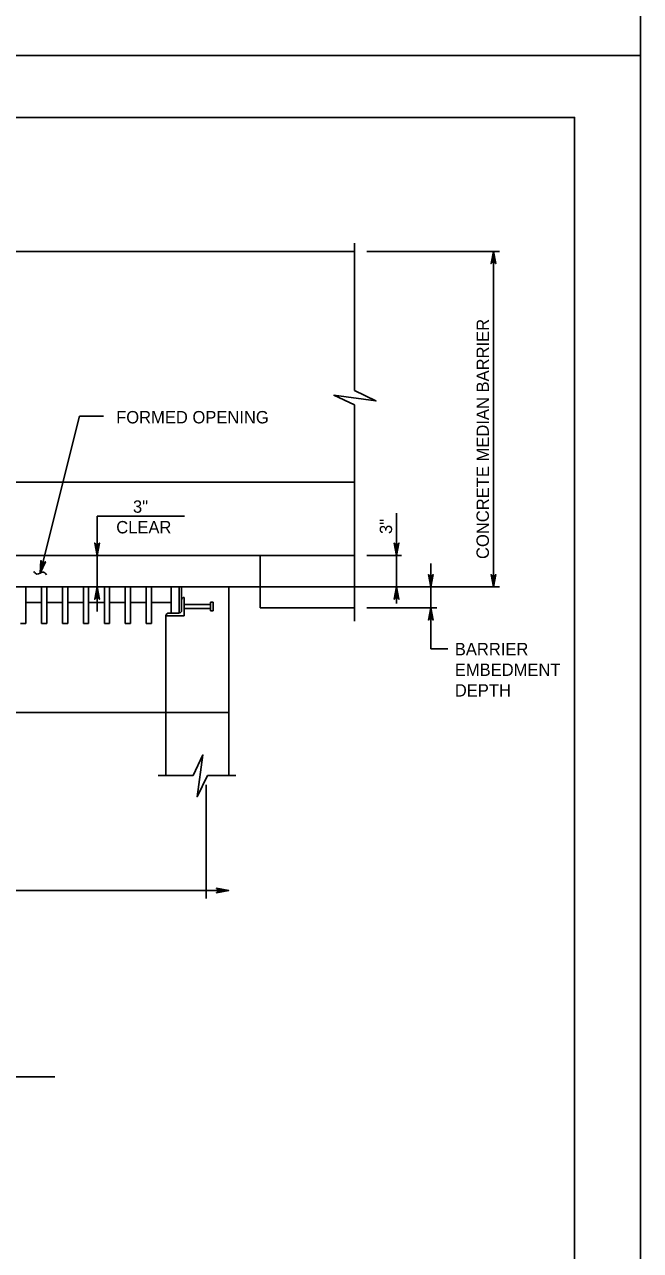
# Model space of a CAD drawing. Extents: x 2087776 to 2104538, y 970919 to 982612.
# Drawn here: x 2101082 to 2101572, y 975816 to 976790 of the extents above; entities that cross this region are included whole.
import ezdxf

# ---------------------------------------------------------------- set-up
doc = ezdxf.new("R2010")
doc.units = 0
doc.layers.add('1', color=7, linetype='Continuous')
doc.layers.add('PLT-BNDY', color=7, linetype='Continuous')

msp = doc.modelspace()

# ---------------------------------------------------------------- linework, layer by layer
at = {"layer": '1'}
for p, q in [((2101344.04, 976499.53), (2101344.04, 976616.59)), ((2101344.04, 976610.12), (2100426.75, 976610.12)), ((2101459.48, 976610.12), (2101353.93, 976610.12)), ((2101454.57, 976343.45), (2101454.57, 976610.12)), ((2101344.04, 976316.3), (2101344.04, 976487.99)), ((2101125.42, 976479.21), (2101094.03, 976354.42)), ((2101125.42, 976479.21), (2101144.33, 976479.21)), ((2101344.04, 976426.78), (2100426.75, 976426.78)), ((2101139.31, 976399.74), (2101139.31, 976323.95)), ((2101139.31, 976399.74), (2101208.79, 976399.74)), ((2101377.56, 976330.12), (2101377.56, 976401.9)), ((2101344.04, 976368.45), (2100426.75, 976368.45)), ((2101269.04, 976368.45), (2101269.04, 976326.78)), ((2101381.46, 976368.45), (2101353.93, 976368.45)), ((2101404.74, 976294.27), (2101404.74, 976362.07)), ((2101244.04, 976343.45), (2100766.96, 976343.45)), ((2101082.56, 976314.28), (2101082.56, 976343.45)), ((2101095.06, 976314.28), (2101095.06, 976343.45)), ((2101099.23, 976314.28), (2101099.23, 976343.45)), ((2101111.73, 976314.28), (2101111.73, 976343.45)), ((2101115.9, 976314.28), (2101115.9, 976343.45)), ((2101128.4, 976314.28), (2101128.4, 976343.45)), ((2101132.57, 976314.28), (2101132.57, 976343.45)), ((2101145.07, 976314.28), (2101145.07, 976343.45)), ((2101149.24, 976314.28), (2101149.24, 976343.45)), ((2101161.74, 976314.28), (2101161.74, 976343.45)), ((2101165.91, 976314.28), (2101165.91, 976343.45)), ((2101178.41, 976314.28), (2101178.41, 976343.45)), ((2101182.58, 976314.28), (2101182.58, 976343.45)), ((2101198.21, 976322.61), (2101198.21, 976343.45)), ((2101204.46, 976343.45), (2101204.46, 976322.61)), ((2101206.54, 976343.45), (2101206.54, 976333.03)), ((2101244.04, 976343.45), (2101244.04, 976193.61)), ((2101459.48, 976343.45), (2101244.04, 976343.45)), ((2101095.06, 976330.95), (2101082.56, 976330.95)), ((2101111.73, 976330.95), (2101099.23, 976330.95)), ((2101128.4, 976330.95), (2101115.9, 976330.95)), ((2101145.07, 976330.95), (2101132.57, 976330.95)), ((2101161.74, 976330.95), (2101149.24, 976330.95)), ((2101178.41, 976330.95), (2101165.91, 976330.95)), ((2101198.21, 976330.95), (2101182.58, 976330.95)), ((2101206.54, 976333.03), (2101206.54, 976324.7)), ((2101208.62, 976320.53), (2101208.62, 976335.11)), ((2101208.62, 976329.38), (2101229.54, 976329.38)), ((2101229.54, 976324.26), (2101229.54, 976331.38)), ((2101229.54, 976331.38), (2101231.54, 976331.38)), ((2101231.54, 976324.26), (2101231.54, 976331.38)), ((2101194.03, 976320.53), (2101208.62, 976320.53)), ((2101194.04, 976320.53), (2101194.04, 976243.61)), ((2101204.45, 976322.62), (2101196.12, 976322.62)), ((2101208.62, 976326.26), (2101229.54, 976326.26)), ((2101229.54, 976324.26), (2101231.54, 976324.26)), ((2101344.04, 976326.78), (2101269.04, 976326.78)), ((2101409.45, 976326.78), (2101353.93, 976326.78)), ((2101082.56, 976314.28), (2101078.39, 976314.28)), ((2101099.23, 976314.28), (2101095.06, 976314.28)), ((2101115.9, 976314.28), (2101111.73, 976314.28)), ((2101132.57, 976314.28), (2101128.4, 976314.28)), ((2101149.24, 976314.28), (2101145.07, 976314.28)), ((2101165.91, 976314.28), (2101161.74, 976314.28)), ((2101182.58, 976314.28), (2101178.41, 976314.28)), ((2101418.21, 976294.27), (2101404.74, 976294.27)), ((2101244.04, 976243.61), (2100766.96, 976243.61)), ((2101194.04, 976243.61), (2101194.04, 976193.61)), ((2101187.91, 976193.61), (2101215.68, 976193.61)), ((2101227.23, 976193.61), (2101249.59, 976193.61)), ((2101225.94, 976095.62), (2101225.94, 976186.07)), ((2100929.46, 976102.1), (2101244.04, 976102.1)), ((2100898.89, 975954.12), (2101105.81, 975954.12))]:
    msp.add_line(p, q, dxfattribs=at)
for points in [[(2101519.11, 974866.19), (2101519.11, 976716.58), (2098940.37, 976716.58), (2098940.37, 974866.19), (2101519.11, 974866.19), (2101519.11, 974952.67), (2100862.94, 974952.67), (2100862.94, 975164.86), (2101519.11, 975164.86), (2101519.11, 975259.89), (2100862.94, 975259.89), (2100862.94, 974866.19), (2101121.48, 974866.19), (2101121.48, 974952.67), (2101121.48, 974866.19), (2101374.1, 974866.19), (2101374.1, 974952.67), (2101374.1, 974912.26), (2101519.11, 974912.26)], [(2101454.57, 976610.12), (2101456.41, 976600.33), (2101456.15, 976600.71), (2101455.89, 976601.09), (2101455.56, 976601.28), (2101455.23, 976601.47), (2101454.9, 976601.53), (2101454.57, 976601.59), (2101454.25, 976601.53), (2101453.92, 976601.47), (2101453.59, 976601.28), (2101453.26, 976601.09), (2101453, 976600.71), (2101452.74, 976600.33), (2101454.57, 976610.12), (2101453, 976600.71), (2101453.26, 976601.09), (2101454.57, 976610.12), (2101453.59, 976601.28), (2101453.92, 976601.47), (2101454.57, 976610.12), (2101454.25, 976601.53), (2101454.57, 976601.59), (2101454.57, 976610.12), (2101454.9, 976601.53), (2101455.23, 976601.47), (2101454.57, 976610.12), (2101455.56, 976601.28), (2101455.89, 976601.09), (2101454.57, 976610.12), (2101456.15, 976600.71)], [(2101344.04, 976499.53), (2101361.05, 976491.21), (2101327.75, 976495.73), (2101344.04, 976487.99)], [(2101139.31, 976368.45), (2101137.48, 976378.23), (2101137.74, 976377.86), (2101138, 976377.48), (2101138.33, 976377.28), (2101138.66, 976377.09), (2101138.99, 976377.03), (2101139.31, 976376.98), (2101139.64, 976377.03), (2101139.97, 976377.09), (2101140.3, 976377.28), (2101140.63, 976377.48), (2101140.89, 976377.86), (2101141.15, 976378.23), (2101139.31, 976368.45), (2101140.89, 976377.86), (2101140.63, 976377.48), (2101139.31, 976368.45), (2101140.3, 976377.28), (2101139.97, 976377.09), (2101139.31, 976368.45), (2101139.64, 976377.03), (2101139.31, 976376.98), (2101139.31, 976368.45), (2101138.99, 976377.03), (2101138.66, 976377.09), (2101139.31, 976368.45), (2101138.33, 976377.28), (2101138, 976377.48), (2101139.31, 976368.45), (2101137.74, 976377.86)], [(2101377.56, 976368.45), (2101375.72, 976378.23), (2101375.98, 976377.86), (2101376.24, 976377.48), (2101376.57, 976377.28), (2101376.9, 976377.09), (2101377.23, 976377.03), (2101377.56, 976376.98), (2101377.89, 976377.03), (2101378.21, 976377.09), (2101378.54, 976377.28), (2101378.87, 976377.48), (2101379.13, 976377.86), (2101379.39, 976378.23), (2101377.56, 976368.45), (2101379.13, 976377.86), (2101378.87, 976377.48), (2101377.56, 976368.45), (2101378.54, 976377.28), (2101378.21, 976377.09), (2101377.56, 976368.45), (2101377.89, 976377.03), (2101377.56, 976376.98), (2101377.56, 976368.45), (2101377.23, 976377.03), (2101376.9, 976377.09), (2101377.56, 976368.45), (2101376.57, 976377.28), (2101376.24, 976377.48), (2101377.56, 976368.45), (2101375.98, 976377.86)], [(2101094.03, 976354.42), (2101094.64, 976364.36), (2101094.8, 976363.93), (2101094.96, 976363.5), (2101095.23, 976363.23), (2101095.5, 976362.96), (2101095.8, 976362.83), (2101096.11, 976362.69), (2101096.44, 976362.67), (2101096.77, 976362.64), (2101097.14, 976362.75), (2101097.5, 976362.86), (2101097.85, 976363.16), (2101098.19, 976363.46), (2101094.03, 976354.42), (2101097.85, 976363.16), (2101097.5, 976362.86), (2101094.03, 976354.42), (2101097.14, 976362.75), (2101096.77, 976362.64), (2101094.03, 976354.42), (2101096.44, 976362.67), (2101096.11, 976362.69), (2101094.03, 976354.42), (2101095.8, 976362.83), (2101095.5, 976362.96), (2101094.03, 976354.42), (2101095.23, 976363.23), (2101094.96, 976363.5), (2101094.03, 976354.42), (2101094.8, 976363.93)], [(2101404.74, 976343.45), (2101402.91, 976353.23), (2101403.17, 976352.86), (2101403.43, 976352.48), (2101403.76, 976352.28), (2101404.09, 976352.09), (2101404.41, 976352.03), (2101404.74, 976351.98), (2101405.07, 976352.03), (2101405.4, 976352.09), (2101405.73, 976352.28), (2101406.05, 976352.48), (2101406.32, 976352.86), (2101406.58, 976353.23), (2101404.74, 976343.45), (2101406.32, 976352.86), (2101406.05, 976352.48), (2101404.74, 976343.45), (2101405.73, 976352.28), (2101405.4, 976352.09), (2101404.74, 976343.45), (2101405.07, 976352.03), (2101404.74, 976351.98), (2101404.74, 976343.45), (2101404.41, 976352.03), (2101404.09, 976352.09), (2101404.74, 976343.45), (2101403.76, 976352.28), (2101403.43, 976352.48), (2101404.74, 976343.45), (2101403.17, 976352.86)], [(2101454.57, 976343.45), (2101452.74, 976353.23), (2101453, 976352.86), (2101453.26, 976352.48), (2101453.59, 976352.28), (2101453.92, 976352.09), (2101454.25, 976352.03), (2101454.57, 976351.98), (2101454.9, 976352.03), (2101455.23, 976352.09), (2101455.56, 976352.28), (2101455.89, 976352.48), (2101456.15, 976352.86), (2101456.41, 976353.23), (2101454.57, 976343.45), (2101456.15, 976352.86), (2101455.89, 976352.48), (2101454.57, 976343.45), (2101455.56, 976352.28), (2101455.23, 976352.09), (2101454.57, 976343.45), (2101454.9, 976352.03), (2101454.57, 976351.98), (2101454.57, 976343.45), (2101454.25, 976352.03), (2101453.92, 976352.09), (2101454.57, 976343.45), (2101453.59, 976352.28), (2101453.26, 976352.48), (2101454.57, 976343.45), (2101453, 976352.86)], [(2101139.31, 976343.45), (2101141.15, 976333.66), (2101140.89, 976334.04), (2101140.63, 976334.42), (2101140.3, 976334.61), (2101139.97, 976334.8), (2101139.64, 976334.86), (2101139.31, 976334.92), (2101138.99, 976334.86), (2101138.66, 976334.8), (2101138.33, 976334.61), (2101138, 976334.42), (2101137.74, 976334.04), (2101137.48, 976333.66), (2101139.31, 976343.45), (2101137.74, 976334.04), (2101138, 976334.42), (2101139.31, 976343.45), (2101138.33, 976334.61), (2101138.66, 976334.8), (2101139.31, 976343.45), (2101138.99, 976334.86), (2101139.31, 976334.92), (2101139.31, 976343.45), (2101139.64, 976334.86), (2101139.97, 976334.8), (2101139.31, 976343.45), (2101140.3, 976334.61), (2101140.63, 976334.42), (2101139.31, 976343.45), (2101140.89, 976334.04)], [(2101377.56, 976343.45), (2101379.39, 976333.66), (2101379.13, 976334.04), (2101378.87, 976334.42), (2101378.54, 976334.61), (2101378.21, 976334.8), (2101377.89, 976334.86), (2101377.56, 976334.92), (2101377.23, 976334.86), (2101376.9, 976334.8), (2101376.57, 976334.61), (2101376.24, 976334.42), (2101375.98, 976334.04), (2101375.72, 976333.66), (2101377.56, 976343.45), (2101375.98, 976334.04), (2101376.24, 976334.42), (2101377.56, 976343.45), (2101376.57, 976334.61), (2101376.9, 976334.8), (2101377.56, 976343.45), (2101377.23, 976334.86), (2101377.56, 976334.92), (2101377.56, 976343.45), (2101377.89, 976334.86), (2101378.21, 976334.8), (2101377.56, 976343.45), (2101378.54, 976334.61), (2101378.87, 976334.42), (2101377.56, 976343.45), (2101379.13, 976334.04)], [(2101404.74, 976326.78), (2101406.58, 976316.99), (2101406.32, 976317.37), (2101406.05, 976317.75), (2101405.73, 976317.94), (2101405.4, 976318.13), (2101405.07, 976318.19), (2101404.74, 976318.25), (2101404.41, 976318.19), (2101404.09, 976318.13), (2101403.76, 976317.94), (2101403.43, 976317.75), (2101403.17, 976317.37), (2101402.91, 976316.99), (2101404.74, 976326.78), (2101403.17, 976317.37), (2101403.43, 976317.75), (2101404.74, 976326.78), (2101403.76, 976317.94), (2101404.09, 976318.13), (2101404.74, 976326.78), (2101404.41, 976318.19), (2101404.74, 976318.25), (2101404.74, 976326.78), (2101405.07, 976318.19), (2101405.4, 976318.13), (2101404.74, 976326.78), (2101405.73, 976317.94), (2101406.05, 976317.75), (2101404.74, 976326.78), (2101406.32, 976317.37)], [(2101227.22, 976193.61), (2101218.9, 976176.6), (2101223.42, 976209.9), (2101215.68, 976193.61)], [(2101244.04, 976102.1), (2101234.25, 976100.26), (2101234.63, 976100.52), (2101235.01, 976100.79), (2101235.2, 976101.11), (2101235.39, 976101.44), (2101235.45, 976101.77), (2101235.51, 976102.1), (2101235.45, 976102.43), (2101235.39, 976102.75), (2101235.2, 976103.08), (2101235.01, 976103.41), (2101234.63, 976103.67), (2101234.25, 976103.93), (2101244.04, 976102.1), (2101234.63, 976103.67), (2101235.01, 976103.41), (2101244.04, 976102.1), (2101235.2, 976103.08), (2101235.39, 976102.75), (2101244.04, 976102.1), (2101235.45, 976102.43), (2101235.51, 976102.1), (2101244.04, 976102.1), (2101235.45, 976101.77), (2101235.39, 976101.44), (2101244.04, 976102.1), (2101235.2, 976101.11), (2101235.01, 976100.79), (2101244.04, 976102.1), (2101234.63, 976100.52)]]:
    msp.add_lwpolyline(points, dxfattribs=at)
for centre, start, end in [((2101208.62, 976333.03), 90, 180), ((2101196.12, 976320.53), 90, 180), ((2101204.45, 976324.7), 270, 0)]:
    msp.add_arc(centre, 2.08, start, end, dxfattribs=at)
msp.add_spline([(2101098.96, 976353.07), (2101096.59, 976355.23), (2101091.44, 976353.6), (2101089.06, 976355.6)], degree=3, dxfattribs=at)
at = {"layer": 'PLT-BNDY'}
for points in [[(2098812.42, 978714.61), (2101571.61, 978714.61), (2101571.61, 976765.79), (2098812.42, 976765.79)], [(2098812.42, 976765.79), (2101571.61, 976765.79), (2101571.61, 974816.97), (2098812.42, 974816.97)]]:
    msp.add_lwpolyline(points, close=True, dxfattribs=at)

# ---------------------------------------------------------------- texts
at = {"layer": '1'}
for s, height, p in [('CONCRETE MEDIAN BARRIER', 9.8425, (2101450.99, 976365.58)), ('3"', 9.843, (2101373.98, 976385.45))]:
    msp.add_text(s, height=height, rotation=90, dxfattribs=at).set_placement(p)
for s, height, p in [('FORMED OPENING', 9.8425, (2101154.47, 976473.37)), ('3"', 9.843, (2101167.82, 976402.35)), ('CLEAR', 9.843, (2101154.53, 976385.95)), ('BARRIER', 9.843, (2101423.88, 976289.07)), ('EMBEDMENT', 9.843, (2101423.88, 976272.67)), ('DEPTH', 9.843, (2101423.88, 976256.26))]:
    msp.add_text(s, height=height, dxfattribs=at).set_placement(p)

doc.saveas('drawing.dxf')
